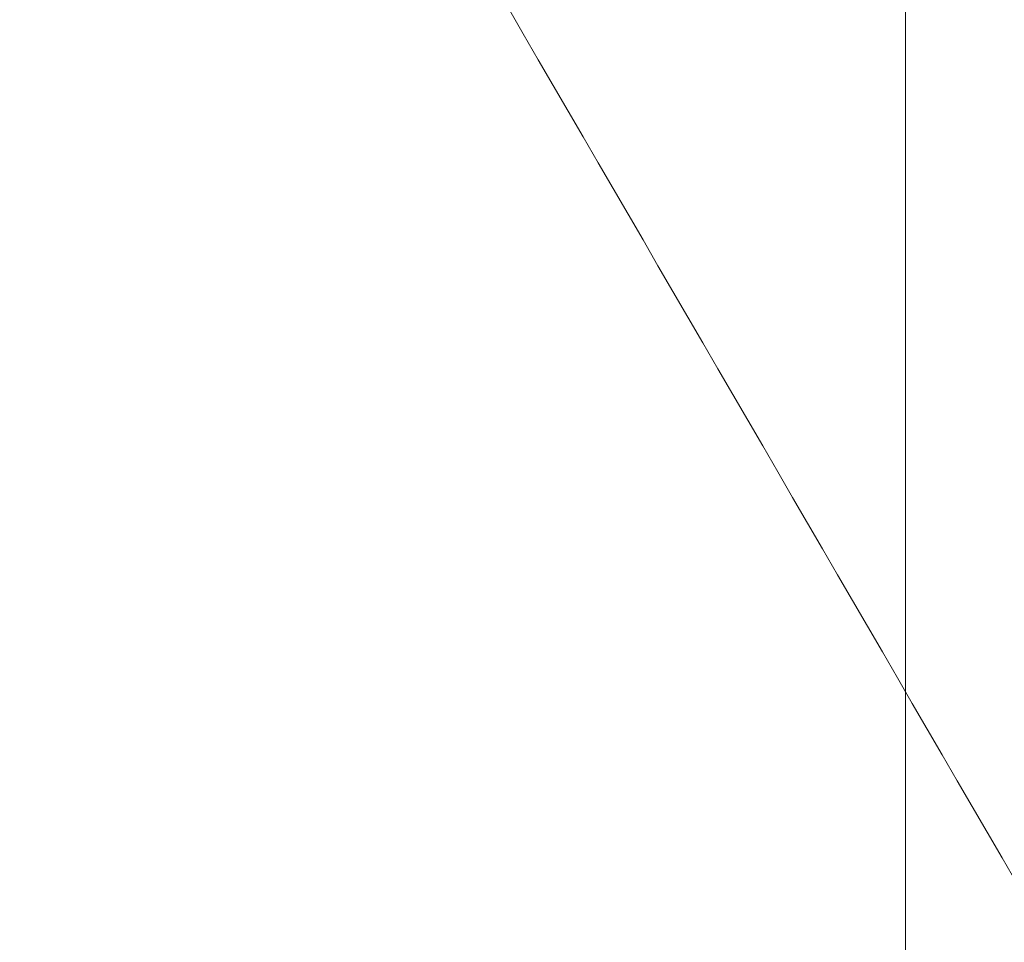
# Model space of a CAD drawing. Header units: inches. Extents: x 1 to 109, y 1 to 85.
# Tile 527 of 656: x 88.49896 to 88.5015, y 24.36864 to 24.37102. Entities that reach past the tile are written whole.
import ezdxf

# ---------------------------------------------------------------- set-up
doc = ezdxf.new("R2010")
doc.units = ezdxf.units.IN
doc.header["$MEASUREMENT"] = 0

msp = doc.modelspace()

# ---------------------------------------------------------------- linework, layer by layer
at = {"color": 7, "linetype": 'Continuous', "lineweight": 15, "ltscale": 5}
msp.add_line((88.5012408, 30.163355), (88.5012408, 19.763355), dxfattribs=at)
for points, knots in [([(88.4989569, 24.3461108), (88.4991726, 24.3466525), (88.4996067, 24.3477425), (88.5001863, 24.349475), (88.500697, 24.3511722), (88.5011415, 24.3528044), (88.5015685, 24.3545374), (88.5019641, 24.3563248), (88.5023235, 24.3581411), (88.5026462, 24.3599807), (88.5029351, 24.3618716), (88.5031779, 24.3637458), (88.5033733, 24.3655774), (88.5035229, 24.3673625), (88.5036289, 24.369141), (88.5036866, 24.3708556), (88.5036974, 24.372482), (88.5036647, 24.3740164), (88.5035876, 24.37549), (88.5034673, 24.3768737), (88.5033065, 24.3781524), (88.5031089, 24.3793202), (88.5028726, 24.3803888), (88.5026003, 24.3813456), (88.5022946, 24.3821825), (88.5019578, 24.3828955), (88.5015905, 24.3834813), (88.501195, 24.3839325), (88.5007761, 24.3842417), (88.5003347, 24.384407), (88.4998736, 24.3844196), (88.4994124, 24.3842922), (88.4991036, 24.3840919), (88.4989569, 24.3839967)], [0, 0, 0, 0, 0.043425, 0.08738, 0.120158, 0.153167, 0.186921, 0.220938, 0.253061, 0.285421, 0.318544, 0.351937, 0.382764, 0.413817, 0.445595, 0.477628, 0.507608, 0.537587, 0.568002, 0.598867, 0.628667, 0.658468, 0.688579, 0.719171, 0.74946, 0.779949, 0.811051, 0.842361, 0.873859, 0.905566, 0.937917, 0.970487, 1, 1, 1, 1]), ([(88.4994453, 24.3723792), (88.5010913, 24.3695471), (88.5043849, 24.3638802), (88.5076738, 24.35821), (88.509319, 24.3553735)], [0, 0, 0, 0, 0.499755, 1, 1, 1, 1])]:
    msp.add_open_spline(points, degree=3, knots=knots, dxfattribs=at)

doc.saveas('drawing.dxf')
